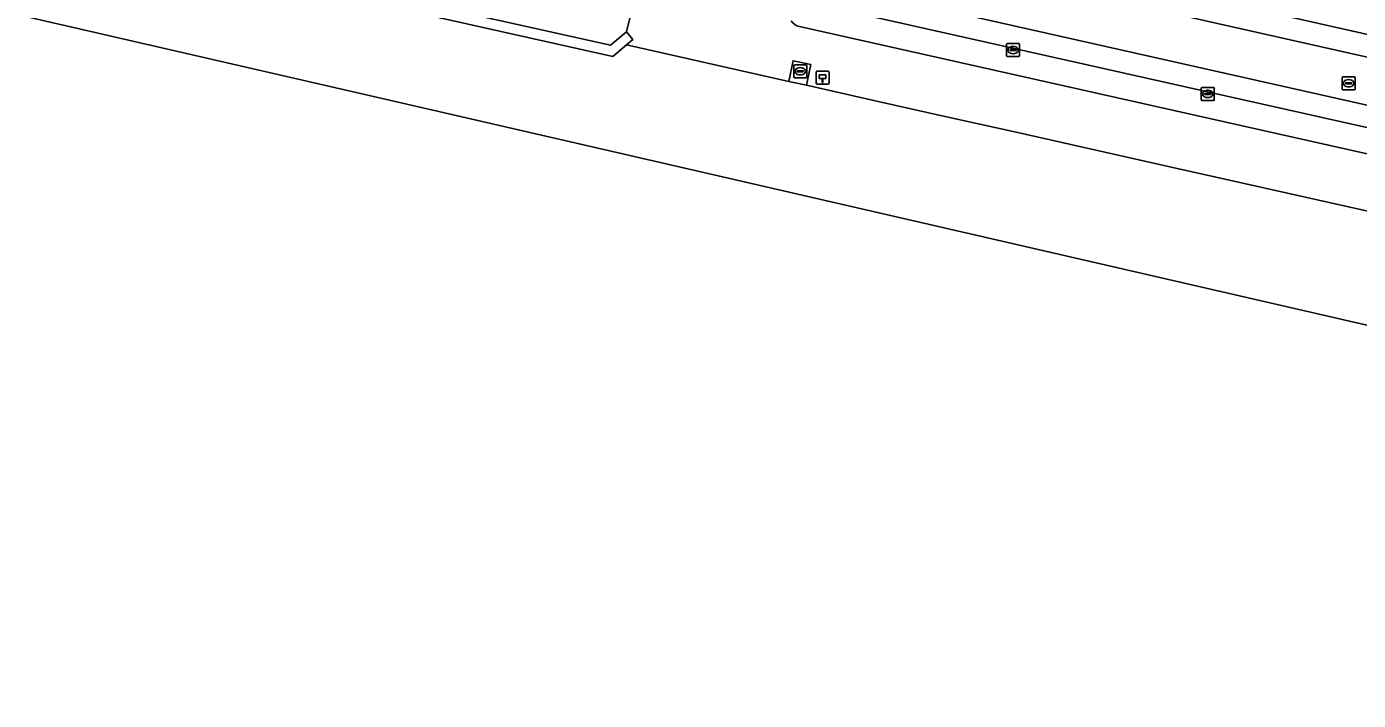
# Model space of a CAD drawing. Extents: x 162172 to 163187, y 382874 to 383685.
# Drawn here: x 162523.1 to 162625.4, y 382960.3 to 383012.1 of the extents above; entities that cross this region are included whole.
import ezdxf

# ---------------------------------------------------------------- set-up
doc = ezdxf.new("R2010")
doc.units = 0
for name, color, linetype in [('IMGEO_Berm_groen', 7, 'Continuous'), ('IMGEO_Hectometerpaal', 7, 'Continuous'), ('IMGEO_Kademuur', 7, 'Continuous'), ('IMGEO_Kolk', 7, 'Continuous'), ('IMGEO_Parkeervlak_open', 7, 'Continuous'), ('IMGEO_Rijbaan_lokaal_gesloten', 7, 'Continuous'), ('IMGEO_Rioolput', 7, 'Continuous'), ('IMGEO_Terreindeel_gesloten', 7, 'Continuous'), ('IMGEO_Verkeerseiland_open', 7, 'Continuous'), ('IMGEO_Voetpad_open', 7, 'Continuous'), ('IMGEO_Waterloop', 7, 'Continuous')]:
    doc.layers.add(name, color=color, linetype=linetype)

msp = doc.modelspace()

# ---------------------------------------------------------------- linework, layer by layer
at = {"layer": 'IMGEO_Berm_groen'}
for points in [[(162574.75, 383015.49), (162570.22, 383015.86), (162569.84, 383014.3), (162569.19, 383011.68), (162569.69, 383011.09), (162569.19, 383010.67), (162581.66, 383007.87), (162582, 383009.45), (162583.36, 383009.16), (162583.02, 383007.57), (162588.52, 383006.33), (162593.55, 383005.2), (162599.12, 383003.96), (162610.94, 383001.3), (162614.37, 383000.54), (162616.77, 383000), (162632.56, 382996.47)], [(162630.08, 383001.4), (162582.49, 383012.08)]]:
    msp.add_lwpolyline(points, dxfattribs=at)
msp.add_arc((162582.76, 383013.13), 1.09, 213.5391, 255.2131, dxfattribs=at)
at = {"layer": 'IMGEO_Hectometerpaal'}
for p, q in [((162583.76, 383008.57), (162583.76, 383007.72)), ((162583.76, 383008.57), (162583.76, 383007.72)), ((162584.68, 383008.65), (162583.84, 383008.65)), ((162584.68, 383008.65), (162583.84, 383008.65)), ((162584.76, 383007.73), (162584.76, 383008.58)), ((162584.76, 383007.73), (162584.76, 383008.58)), ((162583.85, 383007.65), (162584.69, 383007.65)), ((162583.85, 383007.65), (162584.69, 383007.65))]:
    msp.add_line(p, q, dxfattribs=at)
msp.add_lwpolyline([(162584.29, 383007.79), (162584.23, 383007.79), (162584.23, 383008.1), (162584.01, 383008.1), (162584.01, 383008.37), (162584.51, 383008.37), (162584.51, 383008.1), (162584.29, 383008.1), (162584.29, 383007.79)], dxfattribs=at)
for centre, start, end in [((162583.84, 383008.57), 92.4484, 184.2845), ((162583.84, 383008.57), 92.4484, 184.2845), ((162584.68, 383008.57), 2.4484, 94.2845), ((162584.68, 383008.57), 2.4484, 94.2845), ((162583.84, 383007.73), 182.4484, 274.2845), ((162583.84, 383007.73), 182.4484, 274.2845), ((162584.68, 383007.73), 272.4484, 4.2845), ((162584.68, 383007.73), 272.4484, 4.2845)]:
    msp.add_arc(centre, 0.0779, start, end, dxfattribs=at)
at = {"layer": 'IMGEO_Kademuur'}
msp.add_lwpolyline([(162187.25, 383096.29), (162183.03, 383097.32), (162183, 383097.15), (162186.03, 383096.46), (162186.01, 383096.39), (162187.94, 383094.65), (162313.24, 383066.77), (162380.82, 383051.66), (162568.14, 383009.79), (162569.19, 383010.67), (162569.69, 383011.09), (162569.19, 383011.68), (162567.96, 383010.65), (162541.31, 383016.59), (162313.42, 383067.53), (162188.3, 383095.38)], close=True, dxfattribs=at)
for points in [[(162581.66, 383007.87), (162569.19, 383010.67)], [(162582.05, 383007.78), (162581.66, 383007.87)]]:
    msp.add_lwpolyline(points, dxfattribs=at)
at = {"layer": 'IMGEO_Kolk'}
for p, q in [((162598.4, 383009.85), (162598.4, 383010.7)), ((162598.47, 383010.77), (162599.32, 383010.77)), ((162598.66, 383010.27), (162598.66, 383010.28)), ((162598.7, 383010.32), (162599.1, 383010.32)), ((162599.09, 383010.23), (162598.7, 383010.23)), ((162598.89, 383010.55), (162598.91, 383010.55)), ((162599.14, 383010.28), (162599.14, 383010.27)), ((162599.4, 383010.7), (162599.4, 383009.85)), ((162599.32, 383009.77), (162598.47, 383009.77)), ((162598.91, 383009.99), (162598.88, 383009.99)), ((162582.04, 383008.22), (162582.04, 383009.07)), ((162582.12, 383009.15), (162582.97, 383009.15)), ((162582.3, 383008.64), (162582.3, 383008.65)), ((162582.34, 383008.69), (162582.74, 383008.69)), ((162582.74, 383008.6), (162582.34, 383008.6)), ((162582.53, 383008.93), (162582.55, 383008.93)), ((162582.55, 383008.37), (162582.53, 383008.37)), ((162582.78, 383008.65), (162582.78, 383008.64)), ((162583.04, 383009.07), (162583.04, 383008.22)), ((162582.97, 383008.15), (162582.12, 383008.15)), ((162613.35, 383006.48), (162613.35, 383007.34)), ((162613.43, 383007.41), (162614.28, 383007.41)), ((162613.84, 383007.19), (162613.87, 383007.19)), ((162614.35, 383007.34), (162614.35, 383006.48)), ((162614.28, 383006.41), (162613.43, 383006.41)), ((162613.61, 383006.9), (162613.61, 383006.92)), ((162614.05, 383006.87), (162613.65, 383006.87)), ((162613.66, 383006.95), (162614.05, 383006.95)), ((162613.86, 383006.63), (162613.84, 383006.63)), ((162614.1, 383006.92), (162614.1, 383006.9))]:
    msp.add_line(p, q, dxfattribs=at)
for points in [[(162598.4, 383009.85), (162598.4, 383010.7)], [(162598.47, 383010.77), (162599.32, 383010.77)], [(162599.4, 383010.7), (162599.4, 383009.85)], [(162599.32, 383009.77), (162598.47, 383009.77)], [(162582.04, 383008.22), (162582.04, 383009.07)], [(162582.12, 383009.15), (162582.97, 383009.15)], [(162583.04, 383009.07), (162583.04, 383008.22)], [(162582.97, 383008.15), (162582.12, 383008.15)], [(162613.35, 383006.48), (162613.35, 383007.34)], [(162613.43, 383007.41), (162614.28, 383007.41)], [(162614.35, 383007.34), (162614.35, 383006.48)], [(162614.28, 383006.41), (162613.43, 383006.41)]]:
    msp.add_lwpolyline(points, dxfattribs=at)
for centre, radius, start, end in [((162598.47, 383010.7), 0.0765, 91.552, 178.448), ((162598.47, 383010.7), 0.0765, 91.552, 178.448), ((162598.7, 383010.28), 0.0403, 85.8775, 175.7526), ((162598.69, 383010.27), 0.0366, 178.938, 274.7102), ((162599.1, 383010.27), 0.043, 264.8664, 352.4533), ((162599.1, 383010.28), 0.0386, 1.7309, 96.639), ((162599.32, 383010.7), 0.0765, 1.552, 88.448), ((162599.32, 383010.7), 0.0765, 1.552, 88.448), ((162598.47, 383009.85), 0.0765, 181.552, 268.448), ((162598.47, 383009.85), 0.0765, 181.552, 268.448), ((162599.32, 383009.85), 0.0765, 271.552, 358.448), ((162599.32, 383009.85), 0.0765, 271.552, 358.448), ((162582.12, 383009.07), 0.0765, 91.552, 178.448), ((162582.12, 383009.07), 0.0765, 91.552, 178.448), ((162582.12, 383008.22), 0.0765, 181.552, 268.448), ((162582.12, 383008.22), 0.0765, 181.552, 268.448), ((162582.34, 383008.65), 0.0403, 85.8775, 175.7526), ((162582.34, 383008.64), 0.0366, 178.938, 274.7102), ((162582.75, 383008.65), 0.0386, 1.7309, 96.639), ((162582.74, 383008.65), 0.043, 264.8664, 352.4533), ((162582.97, 383009.07), 0.0765, 1.552, 88.448), ((162582.97, 383009.07), 0.0765, 1.552, 88.448), ((162582.97, 383008.22), 0.0765, 271.552, 358.448), ((162582.97, 383008.22), 0.0765, 271.552, 358.448), ((162613.43, 383007.33), 0.0765, 91.552, 178.448), ((162613.43, 383007.33), 0.0765, 91.552, 178.448), ((162614.28, 383007.33), 0.0765, 1.552, 88.448), ((162614.28, 383007.33), 0.0765, 1.552, 88.448), ((162613.43, 383006.48), 0.0765, 181.552, 268.448), ((162613.43, 383006.48), 0.0765, 181.552, 268.448), ((162613.65, 383006.91), 0.0403, 85.8775, 175.7526), ((162613.65, 383006.9), 0.0366, 178.938, 274.7102), ((162614.06, 383006.91), 0.0386, 1.7309, 96.639), ((162614.05, 383006.91), 0.043, 264.8664, 352.4533), ((162614.28, 383006.48), 0.0765, 271.552, 358.448), ((162614.28, 383006.48), 0.0765, 271.552, 358.448)]:
    msp.add_arc(centre, radius, start, end, dxfattribs=at)
for centre, major_axis, ratio, start_param, end_param in [((162598.88, 383010.27), (-0.387, 0.002), 0.722429, 4.712389, 7.853982), ((162598.91, 383010.27), (-0.39, 0.002), 0.717154, 1.570796, 4.712389), ((162582.53, 383008.65), (-0.387, 0.002), 0.722429, 4.712389, 7.853982), ((162582.55, 383008.65), (-0.39, 0.002), 0.717154, 1.570796, 4.712389), ((162613.84, 383006.91), (-0.387, 0.002), 0.722429, 4.712389, 7.853982), ((162613.86, 383006.91), (-0.39, 0.002), 0.717154, 1.570796, 4.712389)]:
    msp.add_ellipse(centre, major_axis=major_axis, ratio=ratio, start_param=start_param, end_param=end_param, dxfattribs=at)
at = {"layer": 'IMGEO_Parkeervlak_open'}
for points in [[(162633.72, 383002.6), (162579.91, 383014.7)], [(162582.49, 383012.08), (162630.08, 383001.4)]]:
    msp.add_lwpolyline(points, dxfattribs=at)
msp.add_arc((162582.76, 383013.13), 1.09, 213.5391, 255.2131, dxfattribs=at)
at = {"layer": 'IMGEO_Rijbaan_lokaal_gesloten'}
for points in [[(162829.3, 382965.8), (162824.16, 382966.96), (162787.29, 382975.25), (162773.34, 382978.38), (162571.9, 383023.69), (162571.52, 383022.03), (162786.88, 382973.6), (162917.14, 382944.31), (162943.11, 382938.5), (163087.2, 382906.24), (163087.93, 382911.37)], [(163083.28, 382900.24), (163086.24, 382899.69), (163087.2, 382906.24), (162943.11, 382938.5), (162917.14, 382944.31), (162786.88, 382973.6), (162571.52, 383022.03), (162570.46, 383017.37), (162571.86, 383017.42)], [(162582.55, 383015.84), (162786.01, 382970.13), (162942.34, 382935.02), (163063.47, 382907.8)], [(162786.01, 382970.13), (162582.55, 383015.84)], [(162578.74, 383014.97), (162579.91, 383014.7), (162633.72, 383002.6), (162634.01, 383002.54), (162686.73, 382990.69), (162687.06, 382990.62), (162702.09, 382987.23), (162742.08, 382978.26), (162742.47, 382978.17), (162785.59, 382968.45), (162799.2, 382965.39), (162799.61, 382965.3), (162822.55, 382960.12), (162914.53, 382939.49), (162915.37, 382939.29), (162941.97, 382933.32), (162958.83, 382929.53), (162973.59, 382926.27), (162974.82, 382925.99), (163061.72, 382906.54), (163062.78, 382906.25), (163065.63, 382905.24)]]:
    msp.add_lwpolyline(points, dxfattribs=at)
at = {"layer": 'IMGEO_Rioolput'}
for p, q in [((162624.25, 383008.23), (162625.1, 383008.23)), ((162624.18, 383007.3), (162624.18, 383008.16)), ((162625.1, 383007.23), (162624.25, 383007.23)), ((162624.43, 383007.72), (162624.43, 383007.74)), ((162624.87, 383007.69), (162624.47, 383007.69)), ((162624.48, 383007.77), (162624.88, 383007.77)), ((162624.66, 383008.01), (162624.69, 383008.01)), ((162624.69, 383007.45), (162624.66, 383007.45)), ((162624.92, 383007.74), (162624.92, 383007.72)), ((162625.18, 383008.16), (162625.18, 383007.3))]:
    msp.add_line(p, q, dxfattribs=at)
for points in [[(162624.25, 383008.23), (162625.1, 383008.23)], [(162624.18, 383007.3), (162624.18, 383008.16)], [(162625.1, 383007.23), (162624.25, 383007.23)], [(162625.18, 383008.16), (162625.18, 383007.3)]]:
    msp.add_lwpolyline(points, dxfattribs=at)
for centre, radius, start, end in [((162624.25, 383008.15), 0.0765, 91.552, 178.448), ((162624.25, 383008.15), 0.0765, 91.552, 178.448), ((162625.1, 383008.15), 0.0765, 1.552, 88.448), ((162625.1, 383008.15), 0.0765, 1.552, 88.448), ((162624.25, 383007.31), 0.0765, 181.552, 268.448), ((162624.25, 383007.31), 0.0765, 181.552, 268.448), ((162624.48, 383007.73), 0.0403, 85.8775, 175.7526), ((162624.47, 383007.72), 0.0366, 178.938, 274.7102), ((162624.88, 383007.73), 0.043, 264.8664, 352.4533), ((162624.88, 383007.73), 0.0386, 1.7309, 96.639), ((162625.1, 383007.31), 0.0765, 271.552, 358.448), ((162625.1, 383007.31), 0.0765, 271.552, 358.448)]:
    msp.add_arc(centre, radius, start, end, dxfattribs=at)
for centre, major_axis, ratio, start_param, end_param in [((162624.66, 383007.73), (-0.387, 0.002), 0.722429, 4.712389, 7.853982), ((162624.69, 383007.73), (-0.39, 0.002), 0.717154, 1.570796, 4.712389)]:
    msp.add_ellipse(centre, major_axis=major_axis, ratio=ratio, start_param=start_param, end_param=end_param, dxfattribs=at)
at = {"layer": 'IMGEO_Terreindeel_gesloten'}
msp.add_lwpolyline([(162583.02, 383007.57), (162583.36, 383009.16), (162582, 383009.45), (162581.66, 383007.87), (162582.05, 383007.78)], close=True, dxfattribs=at)
at = {"layer": 'IMGEO_Verkeerseiland_open'}
msp.add_lwpolyline([(162541.31, 383016.59), (162567.96, 383010.65), (162569.19, 383011.68), (162569.84, 383014.3), (162548.21, 383015.7)], dxfattribs=at)
at = {"layer": 'IMGEO_Voetpad_open'}
msp.add_lwpolyline([(162625.48, 383014.36), (162623.99, 383014.68), (162609.08, 383017.86), (162606.86, 383018.33), (162599.65, 383019.93), (162595.3, 383020.89), (162587.1, 383022.7), (162587.27, 383023.55), (162572.98, 383026.76), (162572.03, 383026.98), (162571.62, 383027.04), (162570.9, 383023.91), (162571.9, 383023.69), (162773.34, 382978.38)], dxfattribs=at)
at = {"layer": 'IMGEO_Waterloop'}
for points in [[(162380.82, 383051.66), (162568.14, 383009.79), (162569.19, 383010.67), (162581.66, 383007.87), (162582.05, 383007.78), (162583.02, 383007.57), (162588.52, 383006.33), (162593.55, 383005.2), (162599.12, 383003.96), (162610.94, 383001.3), (162614.37, 383000.54), (162616.77, 383000), (162632.56, 382996.47), (162633.94, 382996.16), (162709.15, 382979.35), (162710.48, 382979.06), (162718.86, 382977.18), (162720.22, 382976.88), (162784.13, 382962.6)], [(163125.44, 382874.2), (162549.09, 383006.86), (162500.07, 383018.15)]]:
    msp.add_lwpolyline(points, dxfattribs=at)

doc.saveas('drawing.dxf')
